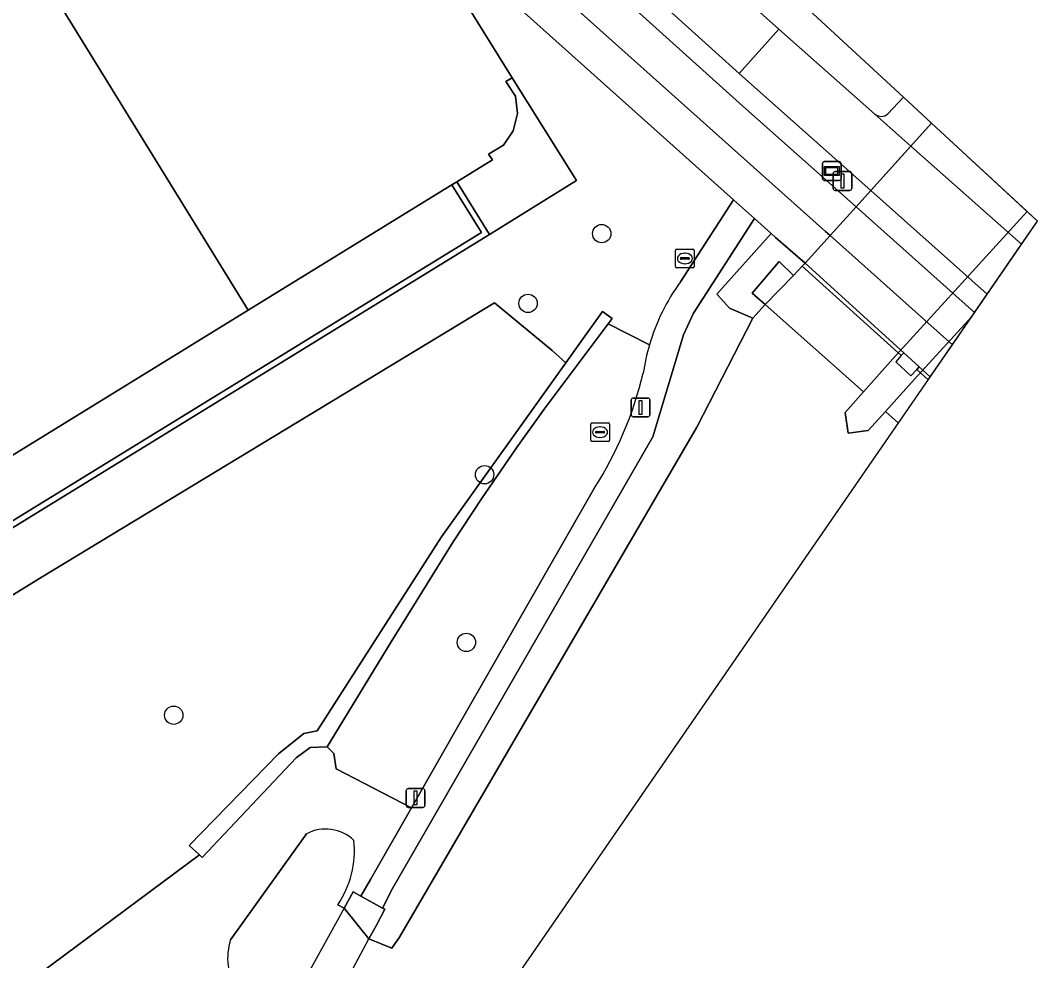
# Model space of a CAD drawing. Extents: x 160663 to 161506, y 382245 to 383291.
# Drawn here: x 161451.6 to 161505.9, y 382764.6 to 382814.8 of the extents above; entities that cross this region are included whole.
import ezdxf

# ---------------------------------------------------------------- set-up
doc = ezdxf.new("R2010")
doc.units = 0
for name, color, linetype in [('IMGEO_Berm_gesloten', 7, 'Continuous'), ('IMGEO_Berm_open', 7, 'Continuous'), ('IMGEO_Boom', 7, 'Continuous'), ('IMGEO_Dek', 7, 'Continuous'), ('IMGEO_Erf', 7, 'Continuous'), ('IMGEO_Fietspad_gesloten', 7, 'Continuous'), ('IMGEO_Grasland_overig', 7, 'Continuous'), ('IMGEO_Groenvoorziening', 7, 'Continuous'), ('IMGEO_Haag', 7, 'Continuous'), ('IMGEO_Lichtmast', 7, 'Continuous'), ('IMGEO_Muur', 7, 'Continuous'), ('IMGEO_Oever', 7, 'Continuous'), ('IMGEO_Pand', 7, 'Continuous'), ('IMGEO_Pijler', 7, 'Continuous'), ('IMGEO_Rijbaan_lokaal_gesloten', 7, 'Continuous'), ('IMGEO_Rijbaan_lokaal_open', 7, 'Continuous'), ('IMGEO_Rioolput', 7, 'Continuous'), ('IMGEO_Stuw', 7, 'Continuous'), ('IMGEO_Verkeerseiland_gesloten', 7, 'Continuous'), ('IMGEO_Voetpad_gesloten', 7, 'Continuous'), ('IMGEO_Voetpad_halfverhard', 7, 'Continuous'), ('IMGEO_Voetpad_open', 7, 'Continuous'), ('IMGEO_Waterloop', 7, 'Continuous'), ('IMGEO_Wegwijzer', 7, 'Continuous')]:
    doc.layers.add(name, color=color, linetype=linetype)

msp = doc.modelspace()

# ---------------------------------------------------------------- linework, layer by layer
at = {"layer": 'IMGEO_Berm_gesloten'}
for points in [[(161500.209, 382809.288), (161498.704, 382810.679), (161497.872, 382809.777)], [(161497.188, 382809.763), (161499.103, 382808.064), (161500.209, 382809.288), (161500.209, 382809.288)]]:
    msp.add_lwpolyline(points, dxfattribs=at)
msp.add_lwpolyline([(161505.008, 382802.826), (161505.863, 382804.066), (161500.209, 382809.289), (161499.103, 382808.064)], close=True, dxfattribs=at)
msp.add_arc((161497.521, 382810.207), 0.555, 233.1032, 309.2419, dxfattribs=at)
at = {"layer": 'IMGEO_Berm_open'}
for points in [[(161475.03, 382823.813), (161490.146, 382810.192), (161496.176, 382804.823), (161496.961, 382805.691), (161490.917, 382811.064), (161489.946, 382811.939), (161486.154, 382815.355)], [(161503.175, 382800.166), (161496.961, 382805.691), (161496.176, 382804.823), (161502.503, 382799.191), (161503.175, 382800.166)]]:
    msp.add_lwpolyline(points, dxfattribs=at)
at = {"layer": 'IMGEO_Boom'}
for centre in [(161482.615, 382803.394), (161478.686, 382799.671), (161476.366, 382790.529), (161475.395, 382781.581), (161459.788, 382777.698)]:
    msp.add_circle(centre, 0.489, dxfattribs=at)
at = {"layer": 'IMGEO_Dek'}
for points in [[(161500.029, 382795.601), (161505.863, 382804.066), (161500.209, 382809.288), (161500.209, 382809.288), (161496.961, 382805.691), (161496.176, 382804.823), (161494.795, 382803.293), (161493.457, 382801.811), (161493.311, 382801.649), (161498.591, 382796.889), (161498.306, 382796.552), (161499.095, 382795.805), (161499.425, 382796.144), (161500.029, 382795.601)], [(161470.199, 382765.758), (161468.873, 382767.399), (161466.84, 382763.701), (161468.932, 382763.406)]]:
    msp.add_lwpolyline(points, close=True, dxfattribs=at)
at = {"layer": 'IMGEO_Erf'}
msp.add_lwpolyline([(161476.195, 382803.459), (161474.617, 382805.996), (161474.202, 382805.74), (161463.766, 382799.312), (161450.937, 382791.41), (161438.101, 382783.505), (161425.326, 382775.636), (161412.497, 382767.734), (161399.672, 382759.835), (161389.179, 382753.372), (161388.783, 382753.129), (161390.318, 382750.625)], close=True, dxfattribs=at)
at = {"layer": 'IMGEO_Fietspad_gesloten'}
for points in [[(161473.997, 382821.895), (161494.557, 382803.506), (161494.795, 382803.293), (161496.176, 382804.823), (161490.146, 382810.192), (161475.03, 382823.813)], [(161502.503, 382799.191), (161496.176, 382804.823), (161494.795, 382803.293), (161500, 382798.638), (161501.313, 382797.464), (161502.503, 382799.191)]]:
    msp.add_lwpolyline(points, dxfattribs=at)
at = {"layer": 'IMGEO_Grasland_overig'}
msp.add_lwpolyline([(161477.844, 382811.705), (161477.507, 382811.513), (161478.018, 382810.726), (161478.126, 382809.803), (161477.891, 382808.886), (161477.383, 382808.122), (161476.577, 382807.634), (161476.78, 382807.328), (161474.89, 382806.164), (161476.636, 382803.355), (161481.27, 382806.236)], close=True, dxfattribs=at)
at = {"layer": 'IMGEO_Groenvoorziening'}
for points in [[(161486.808, 382800.822), (161489.644, 382805.196), (161472.216, 382820.812), (161474.433, 382817.224), (161477.844, 382811.705), (161481.27, 382806.236), (161476.636, 382803.355), (161390.213, 382750.185), (161388.511, 382752.961), (161386.613, 382751.792), (161386.378, 382752.138), (161385.577, 382751.656), (161384.68, 382751.507), (161390.424, 382746.716), (161391.808, 382747.567), (161406.189, 382756.415), (161409.162, 382758.244), (161452.771, 382785.073)], [(161442.804, 382756.61), (161461.165, 382770.238), (161460.612, 382770.74), (161465.376, 382775.633), (161466.728, 382776.728), (161467.436, 382776.857), (161474.068, 382787.223), (161480.692, 382796.508), (161479.967, 382797.156), (161476.902, 382799.706), (161452.771, 382785.073), (161409.162, 382758.244), (161406.189, 382756.415), (161413.422, 382744.825), (161399.226, 382737.115), (161388.888, 382730.094)], [(161452.771, 382785.073), (161476.902, 382799.706), (161479.967, 382797.156), (161480.692, 382796.508), (161481.44, 382797.556), (161482.663, 382799.23), (161483.179, 382798.86), (161482.963, 382798.573), (161485.158, 382797.459)], [(161485.158, 382797.459), (161482.963, 382798.573), (161479.541, 382794.031), (161478.06, 382791.955), (161476.209, 382789.251), (161474.698, 382786.947), (161471.38, 382781.605), (161467.968, 382776.003), (161468.322, 382775.649), (161468.448, 382774.838), (161472.461, 382772.749), (161475.215, 382777.563), (161482.231, 382789.825)], [(161468.535, 382767.576), (161468.873, 382767.399), (161469.349, 382768.265), (161469.766, 382768.038), (161470.28, 382768.937), (161472.461, 382772.749), (161468.448, 382774.838), (161468.322, 382775.649), (161467.968, 382776.003), (161467.066, 382775.971), (161466.326, 382775.424), (161461.304, 382770.112), (161461.165, 382770.238), (161442.804, 382756.61)], [(161462.816, 382765.708), (161466.866, 382771.372)]]:
    msp.add_lwpolyline(points, dxfattribs=at)
msp.add_lwpolyline([(161474.698, 382786.947), (161476.209, 382789.251), (161478.06, 382791.955), (161479.541, 382794.031), (161482.963, 382798.573), (161483.179, 382798.86), (161482.663, 382799.23), (161481.44, 382797.556), (161480.692, 382796.508), (161474.068, 382787.223), (161467.436, 382776.857), (161466.728, 382776.728), (161465.376, 382775.633), (161460.612, 382770.74), (161461.165, 382770.238), (161461.304, 382770.112), (161466.326, 382775.424), (161467.066, 382775.971), (161467.968, 382776.003), (161471.38, 382781.605)], close=True, dxfattribs=at)
for centre, radius, start, end in [((161495.855, 382794.297), 11.155, 144.1999, 163.5318), ((161495.834, 382794.307), 11.131, 163.5511, 171.5592), ((161465.317, 382800.601), 20.055, 327.4999, 346.565), ((161467.884, 382769.411), 2.21, 46.6307, 117.4256), ((161464.168, 382770.504), 5.258, 326.1523, 5.5951), ((161465.957, 382764.719), 3.293, 162.5294, 210.0604)]:
    msp.add_arc(centre, radius, start, end, dxfattribs=at)
at = {"layer": 'IMGEO_Haag'}
msp.add_lwpolyline([(161474.698, 382786.947), (161476.209, 382789.251), (161478.06, 382791.955), (161479.541, 382794.031), (161482.963, 382798.573), (161483.179, 382798.86), (161482.663, 382799.23), (161481.44, 382797.556), (161480.692, 382796.508), (161474.068, 382787.223), (161467.436, 382776.857), (161466.728, 382776.728), (161465.376, 382775.633), (161460.612, 382770.74), (161461.165, 382770.238), (161461.304, 382770.112), (161466.326, 382775.424), (161467.066, 382775.971), (161467.968, 382776.003), (161471.38, 382781.605)], close=True, dxfattribs=at)
at = {"layer": 'IMGEO_Lichtmast'}
for p, q in [((161494.956, 382805.802), (161494.956, 382806.602)), ((161494.956, 382806.602), (161494.956, 382805.802)), ((161495.056, 382806.702), (161495.846, 382806.702)), ((161495.846, 382806.702), (161495.056, 382806.702)), ((161495.946, 382806.602), (161495.946, 382805.802)), ((161495.946, 382805.802), (161495.946, 382806.602)), ((161495.846, 382805.702), (161495.056, 382805.702)), ((161495.056, 382805.702), (161495.846, 382805.702)), ((161484.189, 382793.722), (161484.189, 382794.522)), ((161484.189, 382794.522), (161484.189, 382793.722)), ((161484.289, 382794.622), (161485.079, 382794.622)), ((161485.079, 382794.622), (161484.289, 382794.622)), ((161485.179, 382794.522), (161485.179, 382793.722)), ((161485.179, 382793.722), (161485.179, 382794.522)), ((161485.079, 382793.622), (161484.289, 382793.622)), ((161484.289, 382793.622), (161485.079, 382793.622)), ((161472.192, 382772.881), (161472.192, 382773.681)), ((161472.192, 382773.681), (161472.192, 382772.881)), ((161472.292, 382773.781), (161473.082, 382773.781)), ((161473.082, 382773.781), (161472.292, 382773.781)), ((161473.182, 382773.681), (161473.182, 382772.881)), ((161473.182, 382772.881), (161473.182, 382773.681)), ((161473.082, 382772.781), (161472.292, 382772.781)), ((161472.292, 382772.781), (161473.082, 382772.781))]:
    msp.add_line(p, q, dxfattribs=at)
for points in [[(161495.376, 382806.577), (161495.526, 382806.577), (161495.526, 382805.827), (161495.376, 382805.827), (161495.376, 382806.577)], [(161484.609, 382794.497), (161484.759, 382794.497), (161484.759, 382793.747), (161484.609, 382793.747), (161484.609, 382794.497)], [(161472.612, 382773.656), (161472.762, 382773.656), (161472.762, 382772.906), (161472.612, 382772.906), (161472.612, 382773.656)]]:
    msp.add_lwpolyline(points, dxfattribs=at)
for centre, start, end in [((161495.056, 382806.602), 90, 180), ((161495.056, 382806.602), 90, 180), ((161495.846, 382806.602), 0, 90), ((161495.846, 382806.602), 360, 90), ((161495.056, 382805.802), 180, 270), ((161495.056, 382805.802), 180, 270), ((161495.846, 382805.802), 270, 0), ((161495.846, 382805.802), 270, 0), ((161484.289, 382794.522), 90, 180), ((161484.289, 382794.522), 90, 180), ((161485.079, 382794.522), 0, 90), ((161485.079, 382794.522), 360, 90), ((161484.289, 382793.722), 180, 270), ((161484.289, 382793.722), 180, 270), ((161485.079, 382793.722), 270, 0), ((161485.079, 382793.722), 270, 0), ((161472.292, 382773.681), 90, 180), ((161472.292, 382773.681), 90, 180), ((161473.082, 382773.681), 0, 90), ((161473.082, 382773.681), 360, 90), ((161472.292, 382772.881), 180, 270), ((161472.292, 382772.881), 180, 270), ((161473.082, 382772.881), 270, 0), ((161473.082, 382772.881), 270, 0)]:
    msp.add_arc(centre, 0.1, start, end, dxfattribs=at)
at = {"layer": 'IMGEO_Muur'}
for points in [[(161388.783, 382753.129), (161388.511, 382752.961), (161390.213, 382750.185), (161476.636, 382803.355), (161474.89, 382806.164), (161474.617, 382805.996), (161476.195, 382803.459), (161390.318, 382750.625)], [(161492.074, 382801.908), (161492.839, 382801.166), (161493.311, 382801.649), (161493.457, 382801.811), (161493.199, 382802.046), (161491.887, 382803.191), (161491.659, 382803.392), (161488.757, 382800.16), (161488.959, 382799.94), (161489.431, 382799.423), (161490.673, 382798.875), (161491.323, 382799.614), (161490.646, 382800.217)], [(161492.839, 382801.166), (161492.074, 382801.908), (161490.646, 382800.217), (161491.323, 382799.614)], [(161493.457, 382801.811), (161493.311, 382801.649), (161498.591, 382796.889), (161498.721, 382797.032)], [(161500.132, 382795.751), (161499.549, 382796.28), (161499.425, 382796.144), (161500.029, 382795.601), (161500.029, 382795.601)]]:
    msp.add_lwpolyline(points, close=True, dxfattribs=at)
at = {"layer": 'IMGEO_Oever'}
msp.add_lwpolyline([(161487.679, 382793.068), (161490.673, 382798.875), (161489.431, 382799.423), (161488.959, 382799.94), (161488.757, 382800.16), (161491.659, 382803.392), (161490.763, 382804.194), (161487.508, 382799.156), (161487.291, 382798.689), (161486.982, 382797.992), (161485.344, 382792.552), (161471.449, 382768.45), (161470.923, 382767.409), (161471.051, 382767.339), (161470.596, 382766.495), (161470.199, 382765.758), (161471.412, 382765.267), (161471.829, 382765.848)], close=True, dxfattribs=at)
at = {"layer": 'IMGEO_Pand'}
msp.add_lwpolyline([(161452.278, 382817.963), (161447.989, 382815.325), (161447.725, 382815.163), (161446.873, 382814.639), (161447.822, 382813.109), (161445.838, 382811.886), (161444.889, 382813.425), (161444.049, 382812.908), (161443.785, 382812.746), (161439.442, 382810.073), (161450.937, 382791.41), (161463.766, 382799.312)], close=True, dxfattribs=at)
msp.add_lwpolyline([(161452.278, 382817.963), (161463.766, 382799.312), (161474.202, 382805.74), (161474.617, 382805.996), (161474.89, 382806.164), (161476.78, 382807.328), (161476.577, 382807.634), (161477.383, 382808.122), (161477.891, 382808.886), (161478.126, 382809.803), (161478.018, 382810.726), (161477.507, 382811.513), (161477.844, 382811.705), (161474.433, 382817.224)], dxfattribs=at)
at = {"layer": 'IMGEO_Pijler'}
msp.add_lwpolyline([(161502.369, 382798.997), (161505.863, 382804.066), (161505.31, 382804.577), (161498.144, 382796.705), (161496.572, 382794.947), (161495.592, 382793.851), (161495.763, 382792.752), (161496.822, 382792.883), (161497.746, 382793.91), (161499.288, 382795.622)], close=True, dxfattribs=at)
at = {"layer": 'IMGEO_Rijbaan_lokaal_gesloten'}
for points in [[(161492.054, 382814.296), (161489.946, 382811.939), (161490.917, 382811.064), (161496.961, 382805.691), (161499.103, 382808.064), (161497.188, 382809.763)], [(161505.008, 382802.826), (161499.103, 382808.064), (161496.961, 382805.691), (161503.175, 382800.166)]]:
    msp.add_lwpolyline(points, close=True, dxfattribs=at)
at = {"layer": 'IMGEO_Rijbaan_lokaal_open'}
msp.add_lwpolyline([(161488.276, 382817.707), (161486.154, 382815.355), (161489.946, 382811.939), (161492.054, 382814.296)], close=True, dxfattribs=at)
at = {"layer": 'IMGEO_Rioolput'}
for p, q in [((161486.547, 382801.642), (161486.547, 382802.494)), ((161486.622, 382802.568), (161487.474, 382802.568)), ((161487.548, 382802.494), (161487.548, 382801.642)), ((161486.806, 382802.062), (161486.806, 382802.074)), ((161487.244, 382802.025), (161486.846, 382802.025)), ((161486.849, 382802.111), (161487.247, 382802.111)), ((161487.035, 382802.348), (161487.06, 382802.348)), ((161487.29, 382802.074), (161487.29, 382802.062)), ((161487.474, 382801.568), (161486.622, 382801.568)), ((161487.058, 382801.788), (161487.033, 382801.788)), ((161482.025, 382792.373), (161482.025, 382793.225)), ((161482.1, 382793.299), (161482.952, 382793.299)), ((161483.026, 382793.225), (161483.026, 382792.373)), ((161482.284, 382792.793), (161482.284, 382792.805)), ((161482.722, 382792.756), (161482.324, 382792.756)), ((161482.327, 382792.842), (161482.725, 382792.842)), ((161482.513, 382793.079), (161482.538, 382793.079)), ((161482.768, 382792.805), (161482.768, 382792.793)), ((161482.952, 382792.299), (161482.1, 382792.299)), ((161482.536, 382792.519), (161482.511, 382792.519))]:
    msp.add_line(p, q, dxfattribs=at)
for points in [[(161486.547, 382801.642), (161486.547, 382802.494)], [(161486.622, 382802.568), (161487.474, 382802.568)], [(161487.548, 382802.494), (161487.548, 382801.642)], [(161487.474, 382801.568), (161486.622, 382801.568)], [(161482.025, 382792.373), (161482.025, 382793.225)], [(161482.1, 382793.299), (161482.952, 382793.299)], [(161483.026, 382793.225), (161483.026, 382792.373)], [(161482.952, 382792.299), (161482.1, 382792.299)]]:
    msp.add_lwpolyline(points, dxfattribs=at)
for centre, radius, start, end in [((161486.624, 382802.492), 0.0765, 91.552, 178.448), ((161486.624, 382802.492), 0.0765, 91.552, 178.448), ((161487.472, 382802.492), 0.0765, 1.552, 88.448), ((161487.472, 382802.492), 0.0765, 1.552, 88.448), ((161486.846, 382802.071), 0.0403, 85.8775, 175.7526), ((161486.843, 382802.061), 0.0366, 178.938, 274.7102), ((161487.247, 382802.068), 0.043, 264.8664, 352.4533), ((161487.251, 382802.073), 0.0386, 1.7309, 96.639), ((161486.624, 382801.644), 0.0765, 181.552, 268.448), ((161486.624, 382801.644), 0.0765, 181.552, 268.448), ((161487.472, 382801.644), 0.0765, 271.552, 358.448), ((161487.472, 382801.644), 0.0765, 271.552, 358.448), ((161482.102, 382793.223), 0.0765, 91.552, 178.448), ((161482.102, 382793.223), 0.0765, 91.552, 178.448), ((161482.95, 382793.223), 0.0765, 1.552, 88.448), ((161482.95, 382793.223), 0.0765, 1.552, 88.448), ((161482.324, 382792.802), 0.0403, 85.8775, 175.7526), ((161482.321, 382792.792), 0.0366, 178.938, 274.7102), ((161482.725, 382792.799), 0.043, 264.8664, 352.4533), ((161482.729, 382792.804), 0.0386, 1.7309, 96.639), ((161482.102, 382792.375), 0.0765, 181.552, 268.448), ((161482.102, 382792.375), 0.0765, 181.552, 268.448), ((161482.95, 382792.375), 0.0765, 271.552, 358.448), ((161482.95, 382792.375), 0.0765, 271.552, 358.448)]:
    msp.add_arc(centre, radius, start, end, dxfattribs=at)
for centre, major_axis, ratio, start_param, end_param in [((161487.034, 382802.068), (-0.387, 0.002), 0.722429, 4.712389, 7.853982), ((161487.059, 382802.068), (-0.39, 0.002), 0.717154, 1.570796, 4.712389), ((161482.512, 382792.799), (-0.387, 0.002), 0.722429, 4.712389, 7.853982), ((161482.537, 382792.799), (-0.39, 0.002), 0.717154, 1.570796, 4.712389)]:
    msp.add_ellipse(centre, major_axis=major_axis, ratio=ratio, start_param=start_param, end_param=end_param, dxfattribs=at)
at = {"layer": 'IMGEO_Stuw'}
for points in [[(161496.572, 382794.947), (161491.323, 382799.614)], [(161498.435, 382793.288), (161497.746, 382793.91)]]:
    msp.add_lwpolyline(points, dxfattribs=at)
at = {"layer": 'IMGEO_Verkeerseiland_gesloten'}
for points in [[(161498.704, 382810.679), (161479.667, 382828.263)], [(161479.743, 382828.108), (161484.669, 382820.947), (161488.276, 382817.707), (161492.054, 382814.296), (161497.188, 382809.763)], [(161497.872, 382809.777), (161498.704, 382810.679)]]:
    msp.add_lwpolyline(points, dxfattribs=at)
msp.add_arc((161497.521, 382810.207), 0.555, 233.1032, 309.2419, dxfattribs=at)
at = {"layer": 'IMGEO_Voetpad_gesloten'}
for points in [[(161471.051, 382767.339), (161470.923, 382767.409), (161469.766, 382768.038), (161469.349, 382768.265), (161468.873, 382767.399), (161470.199, 382765.758), (161470.596, 382766.495)], [(161470.199, 382765.758), (161468.873, 382767.399), (161466.84, 382763.701), (161468.932, 382763.406)]]:
    msp.add_lwpolyline(points, close=True, dxfattribs=at)
at = {"layer": 'IMGEO_Voetpad_halfverhard'}
for points in [[(161485.344, 382792.552), (161486.982, 382797.992), (161487.291, 382798.689), (161487.508, 382799.156), (161490.763, 382804.194), (161489.644, 382805.196), (161486.808, 382800.822)], [(161482.231, 382789.825), (161475.215, 382777.563), (161472.461, 382772.749), (161470.28, 382768.937), (161469.766, 382768.038), (161470.923, 382767.409), (161471.449, 382768.45), (161485.344, 382792.552)]]:
    msp.add_lwpolyline(points, dxfattribs=at)
for centre, radius, start, end in [((161495.855, 382794.297), 11.155, 144.1999, 163.5318), ((161495.834, 382794.307), 11.131, 163.5511, 171.5592), ((161465.317, 382800.601), 20.055, 327.4999, 346.565)]:
    msp.add_arc(centre, radius, start, end, dxfattribs=at)
at = {"layer": 'IMGEO_Voetpad_open'}
msp.add_lwpolyline([(161472.216, 382820.812), (161489.644, 382805.196), (161490.763, 382804.194), (161491.659, 382803.392), (161491.887, 382803.191), (161493.199, 382802.046), (161493.457, 382801.811), (161494.795, 382803.293), (161494.557, 382803.506), (161473.997, 382821.895)], dxfattribs=at)
for points in [[(161501.313, 382797.464), (161500, 382798.638), (161494.795, 382803.293), (161493.457, 382801.811), (161498.721, 382797.032), (161499.549, 382796.28), (161500.132, 382795.751)], [(161498.721, 382797.032), (161498.591, 382796.889), (161498.306, 382796.552), (161499.095, 382795.805), (161499.425, 382796.144), (161499.549, 382796.28)]]:
    msp.add_lwpolyline(points, close=True, dxfattribs=at)
at = {"layer": 'IMGEO_Waterloop'}
for points in [[(161470.767, 382753.142), (161502.369, 382798.997), (161499.288, 382795.622), (161497.746, 382793.91), (161496.822, 382792.883), (161495.763, 382792.752), (161495.592, 382793.851), (161496.572, 382794.947), (161498.144, 382796.705), (161505.31, 382804.577), (161500.209, 382809.288), (161500.209, 382809.288), (161499.103, 382808.064), (161496.961, 382805.691), (161496.176, 382804.823), (161494.795, 382803.293), (161493.457, 382801.811), (161493.311, 382801.649), (161492.839, 382801.166), (161491.323, 382799.614), (161490.673, 382798.875), (161487.679, 382793.068), (161471.829, 382765.848), (161471.412, 382765.267), (161470.199, 382765.758), (161468.873, 382767.399), (161468.535, 382767.576)], [(161466.866, 382771.372), (161462.816, 382765.708)]]:
    msp.add_lwpolyline(points, dxfattribs=at)
for centre, radius, start, end in [((161467.884, 382769.411), 2.21, 46.6307, 117.4256), ((161464.168, 382770.504), 5.258, 326.1523, 5.5951), ((161465.957, 382764.719), 3.293, 162.5294, 210.0604)]:
    msp.add_arc(centre, radius, start, end, dxfattribs=at)
at = {"layer": 'IMGEO_Wegwijzer'}
for p, q in [((161494.386, 382806.336), (161494.386, 382807.136)), ((161494.386, 382807.136), (161494.386, 382806.336)), ((161494.486, 382807.236), (161495.276, 382807.236)), ((161495.276, 382807.236), (161494.486, 382807.236)), ((161495.376, 382807.136), (161495.376, 382806.336)), ((161495.376, 382806.336), (161495.376, 382807.136)), ((161495.276, 382806.236), (161494.486, 382806.236)), ((161494.486, 382806.236), (161495.276, 382806.236))]:
    msp.add_line(p, q, dxfattribs=at)
for points in [[(161494.487, 382806.968), (161495.275, 382806.968), (161495.275, 382806.504), (161494.487, 382806.504), (161494.487, 382806.968)], [(161494.552, 382806.903), (161494.552, 382806.569), (161495.21, 382806.569), (161495.21, 382806.903), (161494.552, 382806.903)]]:
    msp.add_lwpolyline(points, dxfattribs=at)
for centre, start, end in [((161494.486, 382807.136), 90, 180), ((161494.486, 382807.136), 90, 180), ((161495.276, 382807.136), 0, 90), ((161495.276, 382807.136), 360, 90), ((161494.486, 382806.336), 180, 270), ((161494.486, 382806.336), 180, 270), ((161495.276, 382806.336), 270, 0), ((161495.276, 382806.336), 270, 0)]:
    msp.add_arc(centre, 0.1, start, end, dxfattribs=at)

doc.saveas('drawing.dxf')
